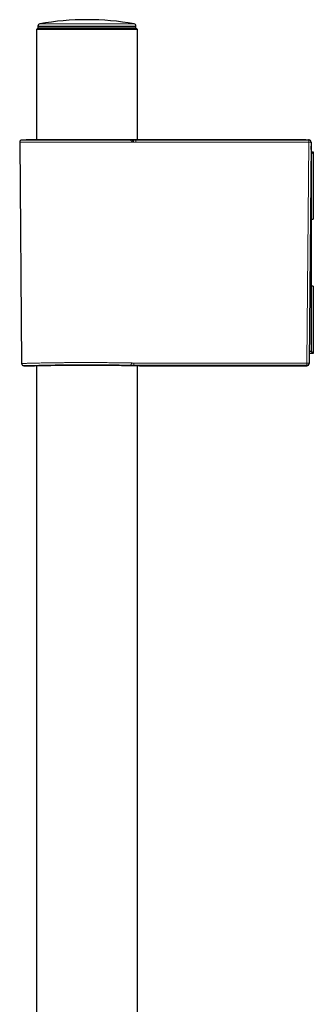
# Model space of a CAD drawing. Header units: millimetres. Extents: x 8 to 846, y 12 to 2113.
# Tile 258 of 515: x 143 to 209, y 1893 to 2113. Entities that reach past the tile are written whole.
import ezdxf

# ---------------------------------------------------------------- set-up
doc = ezdxf.new("R2010")
doc.units = ezdxf.units.MM

msp = doc.modelspace()

# ---------------------------------------------------------------- linework, layer by layer
at = {"color": 8, "linetype": 'Continuous', "lineweight": 0}
for p, q in [((147.53, 2112.07), (148.33, 2112.07)), ((148.33, 2112.07), (168.59, 2112.07)), ((147.11, 2111.31), (169, 2111.31)), ((169, 2111.59), (147.12, 2111.59)), ((143.54, 2086.13), (167.66, 2086.13)), ((167.79, 2086.17), (144.5, 2086.17)), ((167.98, 2086.18), (167.97, 2086.18)), ((168.94, 2086.18), (168.35, 2086.18)), ((168.35, 2086.18), (168.35, 2086.18)), ((168.94, 2086.18), (168.95, 2086.13)), ((207.55, 2086.13), (207.55, 2086.16)), ((167.98, 2085.63), (143.06, 2085.63)), ((168.48, 2085.63), (168.35, 2085.63)), ((207.13, 2036.35), (207.56, 2085.63)), ((208.04, 2084), (208.04, 2084)), ((207.12, 2035.77), (207.12, 2035.87))]:
    msp.add_line(p, q, dxfattribs=at)
at = {"color": 7, "linetype": 'Continuous', "lineweight": 30}
for p, q in [((147.01, 2111), (146.81, 2110.8)), ((146.81, 2110.8), (146.81, 2086.17)), ((169.31, 2110.8), (146.81, 2110.8)), ((147.01, 2111), (169.11, 2111)), ((147.12, 2111.59), (147.11, 2111.31)), ((169, 2111.31), (169, 2111.59)), ((169.31, 2110.8), (169.11, 2111)), ((169.31, 2086.18), (169.31, 2110.8)), ((144.5, 2086.17), (143.54, 2086.13)), ((167.78, 2086.17), (144.51, 2086.17)), ((167.97, 2086.18), (167.77, 2086.17)), ((168.94, 2086.18), (168.35, 2086.18)), ((206.9, 2086.18), (207.55, 2086.16)), ((207.55, 2086.16), (207.46, 2086.16)), ((208.05, 2085.66), (208.05, 2085.6)), ((143.06, 2085.63), (143.49, 2036.27)), ((208.05, 2085.62), (207.62, 2036.36)), ((208.05, 2085.6), (208.04, 2084)), ((208.04, 2083.99), (208.04, 2084)), ((208.04, 2083.5), (208.56, 2083.5)), ((208.05, 2085.64), (208.05, 2085.62)), ((208.56, 2083.5), (208.56, 2083.35)), ((208.06, 2083), (208.03, 2083)), ((208.56, 2083.35), (208.06, 2083)), ((208.06, 2083), (208.06, 2068.5)), ((208.56, 2083.35), (208.56, 2068.5)), ((208.06, 2068.5), (207.9, 2068.5)), ((208.06, 2068.5), (208.56, 2068.5)), ((208.06, 2068.5), (208.06, 2053.5)), ((207.77, 2053.5), (208.06, 2053.5)), ((208.06, 2053.5), (208.06, 2039)), ((208.56, 2053.5), (208.06, 2053.5)), ((208.56, 2053.5), (208.56, 2038.65)), ((208.56, 2038.5), (207.64, 2038.5)), ((207.65, 2039), (208.06, 2039)), ((208.06, 2039), (208.56, 2038.65)), ((208.56, 2038.65), (208.56, 2038.5)), ((143.99, 2035.77), (146.31, 2035.77)), ((146.81, 2035.79), (146.81, 1630)), ((169.31, 1630), (169.31, 2035.79)), ((169.8, 2035.77), (207.12, 2035.77)), ((207.62, 2036.36), (207.62, 2036.27))]:
    msp.add_line(p, q, dxfattribs=at)
at = {"color": 8, "linetype": 'Continuous', "lineweight": 0, "flags": 128}
for points in [[(168.48, 2085.63), (168.48, 2085.7), (168.48, 2085.78), (168.48, 2085.85), (168.48, 2085.92), (168.48, 2085.98), (168.48, 2086.03), (168.48, 2086.07), (168.48, 2086.1), (168.48, 2086.12), (168.48, 2086.13)], [(168.48, 2086.13), (168.54, 2086.13), (168.59, 2086.13), (168.65, 2086.13), (168.71, 2086.13), (168.77, 2086.13), (168.83, 2086.13), (168.89, 2086.13), (168.95, 2086.13)], [(168.95, 2085.63), (168.89, 2085.63), (168.83, 2085.63), (168.77, 2085.63), (168.71, 2085.63), (168.65, 2085.63), (168.59, 2085.63), (168.54, 2085.63), (168.48, 2085.63)], [(207.56, 2085.63), (202.74, 2085.63), (197.91, 2085.63), (193.08, 2085.63), (188.26, 2085.63), (183.43, 2085.63), (178.6, 2085.63), (173.77, 2085.63), (168.95, 2085.63)], [(208.05, 2085.62), (208.05, 2085.62), (208.03, 2085.62), (208, 2085.62), (207.96, 2085.62), (207.91, 2085.63), (207.85, 2085.63), (207.79, 2085.63), (207.72, 2085.63), (207.64, 2085.63), (207.56, 2085.63)], [(168.52, 2036.36), (168.52, 2036.29), (168.52, 2036.21), (168.52, 2036.14), (168.52, 2036.08), (168.52, 2036.02), (168.52, 2035.97), (168.52, 2035.93), (168.52, 2035.9), (168.52, 2035.88), (168.52, 2035.87)]]:
    msp.add_lwpolyline(points, dxfattribs=at)
at = {"color": 7, "linetype": 'Continuous', "lineweight": 30}
for centre, radius, start, end in [((147.62, 2111.58), 0.5, 100.0609, 179), ((158.06, 2052.74), 60.26, 79.9391, 100.0609), ((168.5, 2111.58), 0.5, 1, 79.9391), ((147.41, 2111.3), 0.3, 179, 270), ((168.7, 2111.3), 0.3, 270, 1), ((143.56, 2085.63), 0.5, 92.0454, 180.5), ((144.51, 2085.67), 0.5, 90, 92.0454), ((158.01, 1970.28), 116.3, 84.9414, 85.1753), ((167.79, 2086.1), 0.0659, 85.6155, 88.3103), ((168.26, 2086.12), 0.00787, 80.1076, 85.748)]:
    msp.add_arc(centre, radius, start, end, dxfattribs=at)
at = {"color": 8, "linetype": 'Continuous', "lineweight": 0}
for centre, radius, start, end in [((167.53, 2085.7), 0.453, 351.1074, 73.5548), ((168.33, 2075.98), 10.2, 89.8623, 91.922), ((168.48, 2051.51), 34.62, 89.9996, 90.3491), ((200.67, 2085.75), 6.89, 359.0091, 3.1668), ((207.55, 2085.63), 0.5, 359.5202, 89.9757), ((167.56, 2036.32), 0.451, 283.5852, 7.2877), ((207.12, 2036.37), 0.5, 269.9946, 359.4948), ((200.64, 2036.24), 6.5, 356.7054, 1.0066), ((207.3, 2041.3), 4.95, 268.1014, 273.7796)]:
    msp.add_arc(centre, radius, start, end, dxfattribs=at)
msp.add_ellipse((158.06, 2086.51), major_axis=(13.55, 0), ratio=0.035714, start_param=5.51374, end_param=5.534665, dxfattribs=at)
at = {"color": 7, "linetype": 'Continuous', "lineweight": 30}
msp.add_ellipse((207.55, 2085.66), major_axis=(-0.353, 0.367), ratio=0.964948, start_param=3.91893, end_param=5.497739, dxfattribs=at)
at = {"color": 8, "linetype": 'Continuous', "lineweight": 0}
for points, knots in [([(167.66, 2086.13), (167.71, 2086.13), (167.81, 2086.13), (167.97, 2086.13), (168.12, 2086.13), (168.22, 2086.13), (168.27, 2086.13)], [0, 0, 0, 0, 0.279694, 0.559378, 0.779311, 1, 1, 1, 1]), ([(168.35, 2085.63), (168.31, 2085.63), (168.25, 2085.63), (168.15, 2085.63), (168.06, 2085.63), (168.01, 2085.63), (167.98, 2085.63)], [0, 0, 0, 0, 0.250993, 0.500527, 0.749805, 1, 1, 1, 1]), ([(143.49, 2036.27), (143.5, 2036.27), (143.52, 2036.27), (143.7, 2036.28), (143.98, 2036.28), (144.34, 2036.29), (144.75, 2036.3), (145.26, 2036.32), (146.02, 2036.33), (147.12, 2036.36), (148.33, 2036.38), (149.33, 2036.39), (150.02, 2036.4), (150.74, 2036.42), (151.48, 2036.43), (152.35, 2036.44), (153.4, 2036.45), (154.67, 2036.46), (155.89, 2036.47), (157.01, 2036.47), (157.88, 2036.47), (158.66, 2036.47), (159.35, 2036.47), (160.24, 2036.46), (161.33, 2036.46), (162.64, 2036.45), (163.99, 2036.43), (165.36, 2036.42), (166.73, 2036.4), (167.57, 2036.38), (168, 2036.38)], [0, 0, 0, 0, 0.036841, 0.075807, 0.116571, 0.14833, 0.181101, 0.214885, 0.249681, 0.312178, 0.374676, 0.399694, 0.424712, 0.44973, 0.474748, 0.499767, 0.534954, 0.574076, 0.617134, 0.644865, 0.674015, 0.694146, 0.714361, 0.735536, 0.772954, 0.813036, 0.855782, 0.901192, 0.949265, 1, 1, 1, 1]), ([(167.66, 2035.88), (167.49, 2035.88), (167.16, 2035.89), (166.63, 2035.9), (166.08, 2035.91), (165.51, 2035.92), (164.92, 2035.93), (164.31, 2035.93), (163.7, 2035.94), (163.07, 2035.95), (162.43, 2035.95), (161.78, 2035.96), (161.12, 2035.96), (160.46, 2035.97), (159.79, 2035.97), (159.11, 2035.97), (158.43, 2035.97), (157.75, 2035.97), (157.07, 2035.97), (156.38, 2035.97), (155.7, 2035.97), (155.03, 2035.96), (154.37, 2035.96), (153.72, 2035.95), (153.08, 2035.95), (152.45, 2035.94), (151.84, 2035.93), (151.24, 2035.93), (150.65, 2035.92), (150.09, 2035.91), (149.53, 2035.9), (149, 2035.89), (148.48, 2035.88), (147.99, 2035.87), (147.53, 2035.86), (147.09, 2035.85), (146.68, 2035.84), (146.29, 2035.83), (145.93, 2035.83), (145.6, 2035.82), (145.3, 2035.81), (145.03, 2035.8), (144.79, 2035.8), (144.59, 2035.79), (144.43, 2035.79), (144.3, 2035.78), (144.19, 2035.78), (144.12, 2035.78), (144.07, 2035.78), (144.04, 2035.78), (144.02, 2035.78), (144, 2035.78), (144, 2035.77), (143.99, 2035.77), (143.99, 2035.77), (143.99, 2035.77)], [0, 0, 0, 0, 0.020916, 0.041751, 0.062554, 0.083376, 0.104265, 0.12527, 0.146162, 0.166937, 0.187644, 0.208332, 0.22905, 0.249846, 0.270588, 0.291309, 0.312057, 0.332884, 0.353837, 0.374966, 0.396059, 0.41698, 0.437779, 0.458505, 0.479206, 0.499934, 0.52066, 0.541352, 0.56206, 0.582833, 0.603719, 0.624768, 0.645862, 0.666801, 0.687631, 0.708402, 0.729164, 0.749966, 0.770783, 0.791528, 0.81225, 0.832997, 0.853818, 0.874762, 0.892376, 0.909901, 0.927365, 0.944797, 0.953925, 0.963057, 0.972196, 0.981348, 0.990514, 0.999701, 1, 1, 1, 1]), ([(168.52, 2035.87), (168.46, 2035.87), (168.34, 2035.87), (168.17, 2035.87), (167.99, 2035.88), (167.82, 2035.88), (167.72, 2035.88), (167.66, 2035.88)], [0, 0, 0, 0, 0.187166, 0.373626, 0.559858, 0.779482, 1, 1, 1, 1]), ([(168, 2036.38), (168.04, 2036.37), (168.11, 2036.37), (168.24, 2036.37), (168.38, 2036.36), (168.47, 2036.36), (168.52, 2036.36)], [0, 0, 0, 0, 0.250625, 0.500184, 0.749645, 1, 1, 1, 1]), ([(168.52, 2036.36), (170.92, 2036.36), (175.73, 2036.36), (182.93, 2036.36), (190.57, 2036.36), (198.64, 2036.36), (204.3, 2036.36), (207.13, 2036.35)], [0, 0, 0, 0, 0.18667, 0.373335, 0.559999, 0.779997, 1, 1, 1, 1]), ([(207.12, 2035.87), (204.72, 2035.87), (199.92, 2035.87), (192.71, 2035.87), (185.08, 2035.87), (177.01, 2035.87), (171.35, 2035.87), (168.52, 2035.87)], [0, 0, 0, 0, 0.18667, 0.373335, 0.559999, 0.779997, 1, 1, 1, 1])]:
    msp.add_open_spline(points, degree=3, knots=knots, dxfattribs=at)
at = {"color": 7, "linetype": 'Continuous', "lineweight": 30}
for points, knots in [([(168.35, 2086.18), (168.32, 2086.18), (168.25, 2086.18), (168.14, 2086.18), (168.05, 2086.18), (167.99, 2086.18), (167.96, 2086.18)], [0, 0, 0, 0, 0.250643, 0.498006, 0.747041, 1, 1, 1, 1]), ([(168.35, 2085.63), (168.35, 2085.67), (168.35, 2085.74), (168.34, 2085.83), (168.34, 2085.9), (168.33, 2085.94), (168.32, 2085.98), (168.31, 2086.03), (168.3, 2086.08), (168.28, 2086.12), (168.27, 2086.12), (168.27, 2086.13)], [0, 0, 0, 0, 0.154448, 0.293043, 0.373485, 0.442839, 0.500425, 0.609518, 0.731375, 0.86292, 1, 1, 1, 1]), ([(206.89, 2086.18), (204.42, 2086.18), (199.41, 2086.18), (191.86, 2086.18), (184.22, 2086.18), (176.58, 2086.18), (171.49, 2086.18), (168.94, 2086.18)], [0, 0, 0, 0, 0.1948, 0.396107, 0.597416, 0.798723, 1, 1, 1, 1]), ([(208.05, 2085.71), (208.05, 2085.73), (208.04, 2085.79), (208.01, 2085.86), (207.98, 2085.93), (207.93, 2085.99), (207.88, 2086.05), (207.8, 2086.1), (207.71, 2086.14), (207.62, 2086.16), (207.58, 2086.16), (207.55, 2086.16)], [0, 0, 0, 0, 0.084956, 0.221856, 0.329179, 0.408848, 0.51137, 0.647881, 0.813679, 0.905063, 1, 1, 1, 1]), ([(143.49, 2036.27), (143.49, 2036.23), (143.5, 2036.16), (143.53, 2036.07), (143.57, 2036), (143.62, 2035.94), (143.67, 2035.89), (143.75, 2035.83), (143.86, 2035.79), (143.95, 2035.78), (143.99, 2035.77)], [0, 0, 0, 0, 0.1487, 0.276159, 0.376002, 0.45009, 0.545422, 0.672384, 0.826707, 1, 1, 1, 1]), ([(146.31, 2035.77), (146.32, 2035.77), (146.32, 2035.77), (146.34, 2035.78), (146.38, 2035.78), (146.44, 2035.78), (146.51, 2035.78), (146.61, 2035.78), (146.76, 2035.79), (146.96, 2035.79), (147.22, 2035.8), (147.52, 2035.8), (147.88, 2035.81), (148.28, 2035.82), (148.73, 2035.83), (149.22, 2035.83), (149.58, 2035.84), (149.75, 2035.84)], [0, 0, 0, 0, 0.045629, 0.09198, 0.138421, 0.185017, 0.231832, 0.278569, 0.351674, 0.424834, 0.498284, 0.581929, 0.665248, 0.748589, 0.832829, 0.916508, 1, 1, 1, 1]), ([(149.75, 2035.84), (149.94, 2035.85), (150.31, 2035.85), (150.91, 2035.86), (151.54, 2035.87), (152.2, 2035.88), (152.88, 2035.89), (153.58, 2035.89), (154.3, 2035.9), (155.03, 2035.9), (155.78, 2035.91), (156.54, 2035.91), (157.3, 2035.91), (158.06, 2035.91), (158.83, 2035.91), (159.59, 2035.91), (160.35, 2035.91), (161.1, 2035.9), (161.83, 2035.9), (162.55, 2035.89), (163.25, 2035.89), (163.93, 2035.88), (164.59, 2035.87), (165.22, 2035.86), (165.81, 2035.85), (166.37, 2035.84), (166.89, 2035.83), (167.37, 2035.83), (167.82, 2035.82), (168.22, 2035.81), (168.58, 2035.8), (168.89, 2035.8), (169.13, 2035.79), (169.33, 2035.79), (169.5, 2035.78), (169.62, 2035.78), (169.71, 2035.78), (169.76, 2035.78), (169.78, 2035.78), (169.79, 2035.78), (169.79, 2035.77), (169.8, 2035.77), (169.8, 2035.77), (169.8, 2035.77), (169.8, 2035.77), (169.8, 2035.77)], [0, 0, 0, 0, 0.027837, 0.055732, 0.083812, 0.111572, 0.13933, 0.167205, 0.194986, 0.222668, 0.250366, 0.278198, 0.305845, 0.333427, 0.360967, 0.38865, 0.416602, 0.444321, 0.472069, 0.499959, 0.52783, 0.555577, 0.583315, 0.611248, 0.638929, 0.666483, 0.694047, 0.721693, 0.749543, 0.777231, 0.804917, 0.832716, 0.856133, 0.879463, 0.902775, 0.926246, 0.946953, 0.967567, 0.972958, 0.978347, 0.983734, 0.989122, 0.99451, 0.9999, 1, 1, 1, 1]), ([(207.12, 2035.77), (207.16, 2035.78), (207.23, 2035.78), (207.33, 2035.82), (207.4, 2035.85), (207.45, 2035.9), (207.51, 2035.95), (207.56, 2036.03), (207.61, 2036.14), (207.62, 2036.23), (207.62, 2036.27)], [0, 0, 0, 0, 0.1487, 0.276159, 0.376001, 0.45009, 0.545422, 0.672385, 0.826707, 1, 1, 1, 1])]:
    msp.add_open_spline(points, degree=3, knots=knots, dxfattribs=at)
at = {"color": 8, "linetype": 'Continuous', "lineweight": 0}
for points in [[(206.9, 2086.18), (204.37, 2086.18), (199.31, 2086.18), (191.72, 2086.18), (184.13, 2086.18), (176.54, 2086.18), (171.48, 2086.18), (168.94, 2086.18)], [(168.95, 2085.63), (168.95, 2085.69), (168.95, 2085.82), (168.95, 2085.98), (168.95, 2086.1), (168.95, 2086.12), (168.95, 2086.13)], [(168.95, 2086.13), (171.52, 2086.13), (176.67, 2086.13), (184.39, 2086.13), (192.11, 2086.13), (199.83, 2086.13), (204.98, 2086.13), (207.55, 2086.13)]]:
    msp.add_open_spline(points, degree=3, dxfattribs=at)

doc.saveas('drawing.dxf')
